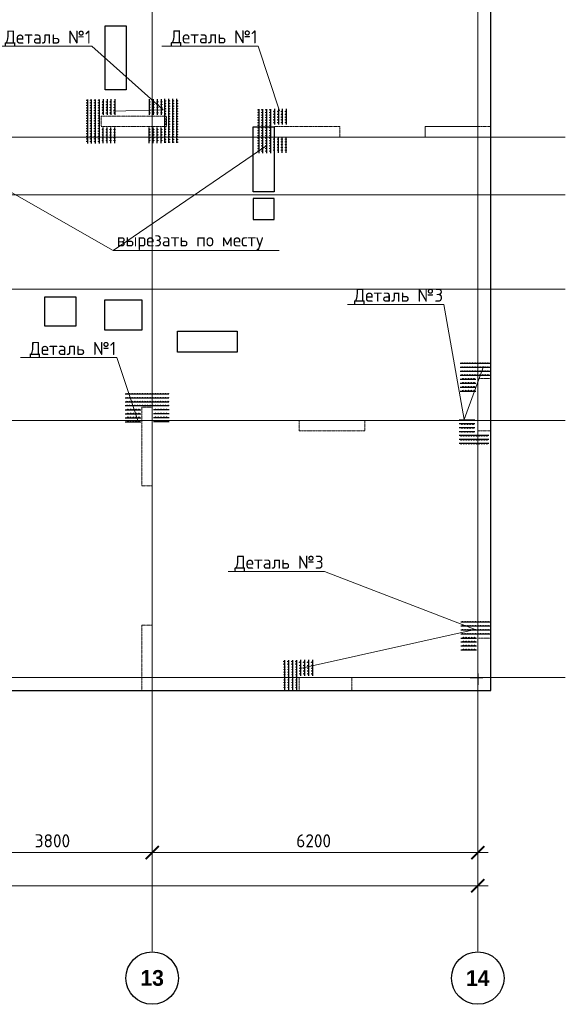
# Model space of a CAD drawing. Header units: millimetres. Extents: x -5898314 to 1055204, y -720802 to 1562611.
# Tile 354 of 362: x 241170 to 251559, y -50725 to -31959. Entities that reach past the tile are written whole.
import ezdxf
from ezdxf import colors
from ezdxf.entities.mleader import LeaderData, LeaderLine
from ezdxf.math import Vec2, Vec3

# ---------------------------------------------------------------- set-up
doc = ezdxf.new("R2010")
doc.units = ezdxf.units.MM
for name, pattern in [('______5', [1100, 800, -100, 100, -100]), ('DASHED', [7, 5, -2, 0]), ('осевая', [50.8, 31.75, -6.35, 6.35, -6.35])]:
    doc.linetypes.add(name, pattern=pattern)
doc.layers.add('Колонна_ бетон', color=7, linetype='Continuous', lineweight=50, true_color=0xb4b496)
for name, color, linetype, lineweight in [('Оси', 40, '______5', 18), ('осн.сетка', 4, 'Continuous', 60), ('Перекрытие ж_бетон', 1, 'Continuous', 30), ('подоснова', 151, 'Continuous', 5), ('размер', 1, 'Continuous', 25), ('РАЗМЕРЫ', 1, 'Continuous', 9), ('СТЕНЫ', 3, 'Continuous', 30)]:
    doc.layers.add(name, color=color, linetype=linetype, lineweight=lineweight)
doc.styles.add('Century Gothic', font='GOTHIC.TTF')
doc.styles.add('GOST-2.304_Type-B', font='GOST_Common.ttf')
doc.dimstyles.new('СПДС', dxfattribs={"dimscale": 100, "dimtxt": 2.5, "dimasz": 2, "dimexe": 1.25, "dimexo": 0, "dimtad": 1, "dimdec": 0, "dimrnd": 5, "dimtxsty": 'GOST-2.304_Type-B', "dimblk": 'ARCHTICK', "dimcen": 2.5, "dimdle": 2, "dimclrd": 1, "dimclre": 1, "dimclrt": 1, "dimadec": 0, "dimazin": 2, "dimtfac": 0.75, "dimtdec": 0, "dimtmove": 1, "dimatfit": 3, "dimfxl": 1, "dimtfillclr": 256, "dimtolj": 1, "dimarcsym": 1})

# ---------------------------------------------------------------- blocks, each defined once
blk = doc.blocks.new('_ArchTick')
at = {"color": 0, "linetype": 'ByBlock', "const_width": 0.15}
blk.add_lwpolyline([(-0.5, -0.5), (0.5, 0.5)], dxfattribs=at)
blk = doc.blocks.new('*D1441')
at = {"color": 1, "lineweight": -2, "transparency": 16777216}
for p, q in [((-85705, -346670), (-85705, -346545)), ((-38905, -346670), (-38905, -346545)), ((-85905, -346670), (-38705, -346670))]:
    blk.add_line(p, q, dxfattribs=at)
at = {"layer": 'DEFPOINTS', "color": 0, "lineweight": 0, "transparency": 16777216}
for p in [(-85705, -346670), (-38905, -346670), (-38905, -346670)]:
    blk.add_point(p, dxfattribs=at)
at = {"color": 1, "lineweight": -2, "transparency": 16777216, "xscale": 250, "yscale": 250, "zscale": 250, "rotation": 180}
blk.add_blockref('_ArchTick', (-85705, -346670), dxfattribs=at)
at = {"color": 1, "lineweight": -2, "transparency": 16777216, "xscale": 250, "yscale": 250, "zscale": 250}
blk.add_blockref('_ArchTick', (-38905, -346670), dxfattribs=at)
at = {"color": 1, "lineweight": 0, "transparency": 16777216, "insert": (-67487, -346445), "char_height": 250, "width": 104166.67, "attachment_point": 5, "style": 'GOST-2.304_Type-B'}
blk.add_mtext('\\A1;46800', dxfattribs=at)
blk = doc.blocks.new('NSY101')
at = {"color": 0, "linetype": 'ByBlock', "lineweight": -2}
blk.add_circle((0, 0), 50, dxfattribs=at)
blk = doc.blocks.new('СЛОЖНЫЙ_ОБЪЕКТ_40')
at = {"layer": 'Оси', "color": 16, "linetype": 'Continuous', "lineweight": 25, "transparency": 33554687, "xscale": 9.999999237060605, "yscale": 9.999999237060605, "zscale": 9.999999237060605}
blk.add_blockref('NSY101', (45313, -43009), dxfattribs=at)
at = {"layer": 'Оси', "color": 16, "linetype": 'Continuous', "lineweight": 25, "transparency": 33554687, "insert": (45313, -43009), "char_height": 300, "width": 620, "attachment_point": 5, "style": 'Century Gothic'}
blk.add_mtext('\\A1;{\\fCentury Gothic|i0|b1;\\H300.000000;\\W1.000000;\\C16;13}\\P', dxfattribs=at)
blk = doc.blocks.new('СЛОЖНЫЙ_ОБЪЕКТ_41')
at = {"layer": 'Оси', "color": 16, "linetype": 'Continuous', "lineweight": 25, "transparency": 33554687, "xscale": 9.999999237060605, "yscale": 9.999999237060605, "zscale": 9.999999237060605}
blk.add_blockref('NSY101', (51513, -43009), dxfattribs=at)
at = {"layer": 'Оси', "color": 16, "linetype": 'Continuous', "lineweight": 25, "transparency": 33554687, "insert": (51513, -43009), "char_height": 300, "width": 620, "attachment_point": 5, "style": 'Century Gothic'}
blk.add_mtext('\\A1;{\\fCentury Gothic|i0|b1;\\H300.000000;\\W1.000000;\\C16;14}\\P', dxfattribs=at)
blk = doc.blocks.new('*D1458')
at = {"color": 1, "lineweight": -2, "transparency": 16777216}
for p, q in [((-49104.71808, -346038.91005), (-44904.71808, -346038.91005)), ((-48904.71808, -346038.91005), (-48904.71808, -345913.91005)), ((-45104.71808, -346038.91005), (-45104.71808, -345913.91005))]:
    blk.add_line(p, q, dxfattribs=at)
at = {"layer": 'DEFPOINTS', "color": 0, "lineweight": 0, "transparency": 16777216}
for p in [(-48904.71808, -346038.91005), (-45104.71808, -346038.91005), (-45104.71808, -346038.91005)]:
    blk.add_point(p, dxfattribs=at)
at = {"color": 1, "lineweight": -2, "transparency": 16777216, "xscale": 250, "yscale": 250, "zscale": 250, "rotation": 180}
blk.add_blockref('_ArchTick', (-48904.71808, -346038.91005), dxfattribs=at)
at = {"color": 1, "lineweight": -2, "transparency": 16777216, "xscale": 250, "yscale": 250, "zscale": 250}
blk.add_blockref('_ArchTick', (-45104.71808, -346038.91005), dxfattribs=at)
at = {"color": 1, "lineweight": 0, "transparency": 16777216, "insert": (-47004.71808, -345813.91005), "char_height": 250, "width": 83333.3333333, "attachment_point": 5, "style": 'GOST-2.304_Type-B'}
blk.add_mtext('\\A1;3800', dxfattribs=at)
blk = doc.blocks.new('*D1459')
at = {"color": 1, "lineweight": -2, "transparency": 16777216}
for p, q in [((-45305, -346039), (-38705, -346039)), ((-45105, -346039), (-45105, -345914)), ((-38905, -346039), (-38905, -345914))]:
    blk.add_line(p, q, dxfattribs=at)
at = {"layer": 'DEFPOINTS', "color": 0, "lineweight": 0, "transparency": 16777216}
for p in [(-45105, -346039), (-38905, -346039), (-38905, -346039)]:
    blk.add_point(p, dxfattribs=at)
at = {"color": 1, "lineweight": -2, "transparency": 16777216, "xscale": 250, "yscale": 250, "zscale": 250, "rotation": 180}
blk.add_blockref('_ArchTick', (-45105, -346039), dxfattribs=at)
at = {"color": 1, "lineweight": -2, "transparency": 16777216, "xscale": 250, "yscale": 250, "zscale": 250}
blk.add_blockref('_ArchTick', (-38905, -346039), dxfattribs=at)
at = {"color": 1, "lineweight": 0, "transparency": 16777216, "insert": (-42030, -345814), "char_height": 250, "width": 83333.33, "attachment_point": 5, "style": 'GOST-2.304_Type-B'}
blk.add_mtext('\\A1;6200', dxfattribs=at)
blk = doc.blocks.new('подложка стн 1-го этажа')
at = {"layer": 'Колонна_ бетон', "color": 252, "linetype": 'DASHED', "lineweight": 0, "ltscale": 0.5, "true_color": 0x939598, "transparency": 33554687}
for p, q in [((47669, 20412, -200), (47669, 20212, -200)), ((48919, 20412, -200), (47669, 20412, -200)), ((47669, 20412, -200), (47669, 20412, -200)), ((47669, 20412, -200), (47669, 20212, -200)), ((48919, 20412, -200), (47669, 20412, -200)), ((47669, 20412, -200), (47669, 20412, -200)), ((48919, 20412, -200), (48919, 20412, -200)), ((48919, 20212, -200), (48919, 20412, -200)), ((48919, 20412, -200), (48919, 20412, -200)), ((48919, 20212, -200), (48919, 20412, -200)), ((47669, 20212, -200), (47669, 20212, -200)), ((48919, 20212, -200), (47669, 20212, -200)), ((47669, 20212, -200), (47669, 20212, -200)), ((48919, 20212, -200), (47669, 20212, -200)), ((48919, 20212, -200), (48919, 20212, -200)), ((48919, 20212, -200), (48919, 20212, -200)), ((50964, 20212, -200), (50964, 20012, -200)), ((50964, 20212, -200), (50964, 20212, -200)), ((52214, 20212, -200), (50964, 20212, -200)), ((50964, 20212, -200), (50964, 20012, -200)), ((50964, 20212, -200), (50964, 20212, -200)), ((52214, 20212, -200), (50964, 20212, -200)), ((52214, 20212, -200), (52214, 20012, -200)), ((52214, 20212, -200), (52214, 20212, -200)), ((52214, 20212, -200), (52214, 20012, -200)), ((52214, 20212, -200), (52214, 20212, -200)), ((50964, 20012, -200), (50964, 20012, -200)), ((50964, 20012, -200), (52214, 20012, -200)), ((50964, 20012, -200), (50964, 20012, -200)), ((50964, 20012, -200), (52214, 20012, -200)), ((52214, 20012, -200), (52214, 20012, -200)), ((52214, 20012, -200), (52214, 20012, -200)), ((48644, 14862, -200), (48444, 14862, -200)), ((48444, 14862, -200), (48444, 14862, -200)), ((48444, 13362, -200), (48444, 14862, -200)), ((48644, 14862, -200), (48444, 14862, -200)), ((48444, 14862, -200), (48444, 14862, -200)), ((48444, 13362, -200), (48444, 14862, -200)), ((48644, 14862, -200), (48644, 14862, -200)), ((48644, 14862, -200), (48644, 13362, -200)), ((48644, 14862, -200), (48644, 14862, -200)), ((48644, 14862, -200), (48644, 13362, -200)), ((51444, 14412, -200), (51444, 14612, -200)), ((51444, 14612, -200), (51444, 14612, -200)), ((51444, 14612, -200), (52694, 14612, -200)), ((51444, 14412, -200), (51444, 14612, -200)), ((51444, 14612, -200), (51444, 14612, -200)), ((51444, 14612, -200), (52694, 14612, -200)), ((52694, 14612, -200), (52694, 14412, -200)), ((52694, 14612, -200), (52694, 14612, -200)), ((52694, 14612, -200), (52694, 14412, -200)), ((52694, 14612, -200), (52694, 14612, -200)), ((51444, 14412, -200), (51444, 14412, -200)), ((52694, 14412, -200), (51444, 14412, -200)), ((51444, 14412, -200), (51444, 14412, -200)), ((52694, 14412, -200), (51444, 14412, -200)), ((52694, 14412, -200), (52694, 14412, -200)), ((52694, 14412, -200), (52694, 14412, -200)), ((48444, 13362, -200), (48644, 13362, -200)), ((48444, 13362, -200), (48444, 13362, -200)), ((48444, 13362, -200), (48644, 13362, -200)), ((48444, 13362, -200), (48444, 13362, -200)), ((48644, 13362, -200), (48644, 13362, -200)), ((48644, 13362, -200), (48644, 13362, -200)), ((54844, 9712, -200), (54844, 9712, -200)), ((54844, 9712, -200), (54844, 9712, -200)), ((55094, 9462, -200), (55094, 9462, -200)), ((55094, 9462, -200), (55094, 9462, -200))]:
    blk.add_line(p, q, dxfattribs=at)
for points, elevation in [([(55094, 20212), (53844, 20212), (53844, 20012), (55094, 20012)], -560), ([(55094, 20212), (53844, 20212), (53844, 20012), (55094, 20012)], -560), ([(54844, 15412), (55094, 15412), (55094, 14412), (54844, 14412)], -560), ([(54844, 15412), (55094, 15412), (55094, 14412), (54844, 14412)], -560), ([(48444, 10712), (48644, 10712), (48644, 9462), (48444, 9462)], -560), ([(48444, 10712), (48644, 10712), (48644, 9462), (48444, 9462)], -560), ([(54844, 10462), (55094, 10462), (55094, 9462), (54844, 9462)], -360), ([(54844, 10462), (55094, 10462), (55094, 9462), (54844, 9462)], -360), ([(51444, 9712), (52444, 9712), (52444, 9462), (51444, 9462)], -360), ([(51444, 9712), (52444, 9712), (52444, 9462), (51444, 9462)], -360)]:
    blk.add_lwpolyline(points, close=True, dxfattribs=dict(at, elevation=elevation))
at = {"layer": 'СТЕНЫ', "color": 252, "linetype": 'DASHED', "lineweight": 0, "ltscale": 0.5, "true_color": 0x939598, "transparency": 33554687}
for p, q in [((53844, 20212, -200), (54844, 20212, -200)), ((53844, 20012, -200), (53844, 20212, -200)), ((53844, 20212, -200), (53844, 20212, -200)), ((53844, 20212, -200), (54844, 20212, -200)), ((53844, 20012, -200), (53844, 20212, -200)), ((53844, 20212, -200), (53844, 20212, -200)), ((54844, 20212, -200), (54844, 20212, -200)), ((54844, 20212, -200), (54844, 20212, -200)), ((53844, 20012, -200), (53844, 20012, -200)), ((53844, 20012, -200), (54844, 20012, -200)), ((53844, 20012, -200), (53844, 20012, -200)), ((53844, 20012, -200), (54844, 20012, -200)), ((54844, 20012, -200), (54844, 20012, -200)), ((54844, 20012, -200), (54844, 20012, -200))]:
    blk.add_line(p, q, dxfattribs=at)
blk = doc.blocks.new('деталь 1')
at = {"layer": 'осн.сетка', "color": 3, "lineweight": 25, "ltscale": 100}
for points in [[(263119, 23421), (263119, 20072)], [(263419, 23421), (263419, 20072)], [(263719, 23421), (263719, 20072)], [(264019, 23421), (264019, 20072)], [(264319, 23444), (264319, 22244)], [(264619, 23444), (264619, 22244)], [(264919, 23444), (264919, 22244)], [(265219, 23444), (265219, 22244)], [(264319, 20081), (264319, 21281)], [(264619, 20081), (264619, 21281)], [(264919, 20081), (264919, 21281)], [(265219, 20081), (265219, 21281)]]:
    blk.add_lwpolyline(points, dxfattribs=at)
at = {"layer": 'размер', "lineweight": 25, "ltscale": 2}
for centre, radius in [((263087, 23363), 25.2), ((263387, 23363), 25.2), ((263687, 23363), 25.2), ((263987, 23363), 25.2), ((263087, 23167), 25.2), ((263087, 22971), 25.2), ((263087, 22775), 25.2), ((263087, 22579), 25.2), ((263387, 23167), 25.2), ((263387, 22971), 25.2), ((263387, 22775), 25.2), ((263387, 22579), 25.2), ((263687, 23167), 25.2), ((263687, 22971), 25.2), ((263687, 22775), 25.2), ((263687, 22579), 25.2), ((263987, 23167), 25.2), ((263987, 22971), 25.2), ((263987, 22775), 25.2), ((263987, 22579), 25.2), ((264285, 23234), 27), ((264285, 23024), 27), ((264285, 22814), 27), ((264285, 22604), 27), ((264585, 23234), 27), ((264585, 23024), 27), ((264585, 22814), 27), ((264585, 22604), 27), ((264885, 23234), 27), ((264885, 23024), 27), ((264885, 22814), 27), ((264885, 22604), 27), ((265185, 23234), 27), ((265185, 23024), 27), ((265185, 22814), 27), ((265185, 22604), 27), ((263087, 22383), 25.2), ((263087, 22187), 25.2), ((263087, 21991), 25.2), ((263087, 21795), 25.2), ((263387, 22383), 25.2), ((263387, 22187), 25.2), ((263387, 21991), 25.2), ((263387, 21795), 25.2), ((263687, 22383), 25.2), ((263687, 22187), 25.2), ((263687, 21991), 25.2), ((263687, 21795), 25.2), ((263987, 22383), 25.2), ((263987, 22187), 25.2), ((263987, 21991), 25.2), ((263987, 21795), 25.2), ((264285, 22394), 27), ((264585, 22394), 27), ((264885, 22394), 27), ((265185, 22394), 27), ((263087, 21599), 25.2), ((263087, 21403), 25.2), ((263087, 21207), 25.2), ((263087, 21011), 25.2), ((263387, 21599), 25.2), ((263387, 21403), 25.2), ((263387, 21207), 25.2), ((263387, 21011), 25.2), ((263687, 21599), 25.2), ((263687, 21403), 25.2), ((263687, 21207), 25.2), ((263687, 21011), 25.2), ((263987, 21599), 25.2), ((263987, 21403), 25.2), ((263987, 21207), 25.2), ((263987, 21011), 25.2), ((264285, 21131), 27), ((264585, 21131), 27), ((264885, 21131), 27), ((265185, 21131), 27), ((263087, 20815), 25.2), ((263087, 20619), 25.2), ((263087, 20423), 25.2), ((263387, 20815), 25.2), ((263387, 20619), 25.2), ((263387, 20423), 25.2), ((263687, 20815), 25.2), ((263687, 20619), 25.2), ((263687, 20423), 25.2), ((263987, 20815), 25.2), ((263987, 20619), 25.2), ((263987, 20423), 25.2), ((264285, 20921), 27), ((264285, 20711), 27), ((264285, 20501), 27), ((264285, 20291), 27), ((264585, 20921), 27), ((264585, 20711), 27), ((264585, 20501), 27), ((264585, 20291), 27), ((264885, 20921), 27), ((264885, 20711), 27), ((264885, 20501), 27), ((264885, 20291), 27), ((265185, 20921), 27), ((265185, 20711), 27), ((265185, 20501), 27), ((265185, 20291), 27), ((263087, 20227), 25.2), ((263387, 20227), 25.2), ((263687, 20227), 25.2), ((263987, 20227), 25.2)]:
    blk.add_circle(centre, radius, dxfattribs=at)
blk = doc.blocks.new('_None')
blk = doc.blocks.new('оси блок 2')
at = {"layer": 'Оси', "color": 16, "linetype": 'осевая', "lineweight": 0, "transparency": 33554687}
for p, q in [((-45104.7, -322543), (-45104.7, -347914.1)), ((-38904.7, -322543), (-38904.7, -347914.1)), ((-89822.3, -332401.3), (-37238.5, -332401.3)), ((-89822.3, -333501.3), (-37238.5, -333501.3)), ((-89822.3, -335301.3), (-37238.5, -335301.3)), ((-89822.3, -337801.3), (-37238.5, -337801.3)), ((-89822.3, -342701.3), (-37238.5, -342701.3))]:
    blk.add_line(p, q, dxfattribs=at)
at = {"layer": 'Оси', "color": 16, "linetype": 'Continuous', "lineweight": 25, "transparency": 33554687}
for name in ['СЛОЖНЫЙ_ОБЪЕКТ_40', 'СЛОЖНЫЙ_ОБЪЕКТ_41']:
    blk.add_blockref(name, (-90418.2, -305420.5), dxfattribs=at)
at = {"lineweight": 0}
for base, p1, p2, picture, middle in [((-45104.7, -346038.9), (-48904.7, -346038.9), (-45104.7, -346038.9), '*D1458', (-47004.7, -346038.9)), ((-38904.7, -346038.9), (-45104.7, -346038.9), (-38904.7, -346038.9), '*D1459', (-42029.9, -346038.9)), ((-38904.7, -346670.2), (-85704.7, -346670.2), (-38904.7, -346670.2), '*D1441', (-67487.3, -346670.2))]:
    dim = blk.add_linear_dim(base=base, p1=p1, p2=p2, dimstyle='СПДС', override={"dimgap": 1}, dxfattribs=at)
    dim.commit()
    dim.dimension.update_dxf_attribs({"geometry": picture, "text_midpoint": middle, "dimtype": 160})

msp = doc.modelspace()

# ---------------------------------------------------------------- linework, layer by layer
for p, q in [((249893.39, -44420.91), (249893.39, -44635.36)), ((249750.48, -44496.3), (249988.33, -44496.3))]:
    msp.add_line(p, q)
at = {"layer": 'осн.сетка', "color": 3, "lineweight": 25, "ltscale": 100}
for points in [[(250124.7, -38512.71), (249559.19, -38512.71)], [(250124.7, -38587.71), (249559.19, -38587.71)], [(249558.88, -38812.71), (249858.88, -38812.71)], [(250124.7, -38662.71), (249559.19, -38662.71)], [(250124.7, -38737.71), (249559.19, -38737.71)], [(249558.88, -38887.71), (249858.88, -38887.71)], [(249558.88, -38962.71), (249858.88, -38962.71)], [(249558.88, -39037.71), (249858.88, -39037.71)], [(249539.39, -39583.19), (249839.39, -39583.19)], [(249539.39, -39658.19), (249839.39, -39658.19)], [(249539.39, -39733.19), (249839.39, -39733.19)], [(249539.39, -39808.19), (249839.39, -39808.19)], [(250105.21, -39883.19), (249539.69, -39883.19)], [(250105.21, -39958.19), (249539.69, -39958.19)], [(250105.21, -40033.19), (249539.69, -40033.19)], [(250133.3, -43444.22), (249567.79, -43444.22)], [(250133.3, -43519.22), (249567.79, -43519.22)], [(250133.3, -43594.22), (249567.79, -43594.22)], [(250133.3, -43669.22), (249567.79, -43669.22)], [(249567.48, -43744.22), (249867.48, -43744.22)], [(249567.48, -43819.22), (249867.48, -43819.22)], [(249567.48, -43894.22), (249867.48, -43894.22)], [(249567.48, -43969.22), (249867.48, -43969.22)], [(246219.89, -44728.51), (246219.89, -44162.99)], [(246294.89, -44728.51), (246294.89, -44162.99)], [(246369.89, -44728.51), (246369.89, -44162.99)], [(246444.89, -44728.51), (246444.89, -44162.99)], [(246519.89, -44162.69), (246519.89, -44462.69)], [(246594.89, -44162.69), (246594.89, -44462.69)], [(246669.89, -44162.69), (246669.89, -44462.69)], [(246744.89, -44162.69), (246744.89, -44462.69)]]:
    msp.add_lwpolyline(points, dxfattribs=at)
at = {"layer": 'Перекрытие ж_бетон'}
for points in [[(247093.24, -44746.3), (250143.24, -44746.3), (250143.24, -27846.3), (243453.24, -27846.3)], [(236643.24, -44746.3), (236793.24, -44746.3), (236793.24, -44746.3), (240142.78, -44746.3), (240142.78, -44746.3), (247093.24, -44746.3)]]:
    msp.add_lwpolyline(points, dxfattribs=at)
at = {"layer": 'Перекрытие ж_бетон', "color": 1}
for points in [[(242797.2, -32076.21), (243197.2, -32076.21), (243197.2, -33296.21), (242797.2, -33296.21)], [(245613.59, -33998.12), (246013.59, -33998.12), (246013.59, -35238.12), (245613.59, -35238.12)], [(242243.2, -37796.38), (242243.2, -37246.38), (241643.2, -37246.38), (241643.2, -37796.38)], [(242793.7, -37876.26), (242793.7, -37296.3), (243493.59, -37296.3), (243493.59, -37876.26)], [(244173.7, -38296.28), (244173.7, -37896.28), (245313.7, -37896.28), (245313.7, -38296.28)]]:
    msp.add_lwpolyline(points, close=True, dxfattribs=at)
at = {"layer": 'размер', "lineweight": 25, "ltscale": 2}
for centre, radius in [((249595.18, -38504.87), 6.3), ((249595.18, -38579.87), 6.3), ((249595.18, -38654.87), 6.3), ((249644.18, -38504.87), 6.3), ((249644.18, -38579.87), 6.3), ((249644.18, -38654.87), 6.3), ((249693.18, -38504.87), 6.3), ((249693.18, -38579.87), 6.3), ((249693.18, -38654.87), 6.3), ((249742.18, -38504.87), 6.3), ((249742.18, -38579.87), 6.3), ((249742.18, -38654.87), 6.3), ((249791.18, -38504.87), 6.3), ((249791.18, -38579.87), 6.3), ((249791.18, -38654.87), 6.3), ((249840.18, -38504.87), 6.3), ((249840.18, -38579.87), 6.3), ((249840.18, -38654.87), 6.3), ((249889.18, -38504.87), 6.3), ((249889.18, -38579.87), 6.3), ((249889.18, -38654.87), 6.3), ((249938.18, -38504.87), 6.3), ((249938.18, -38579.87), 6.3), ((249938.18, -38654.87), 6.3), ((249987.18, -38504.87), 6.3), ((249987.18, -38579.87), 6.3), ((249987.18, -38654.87), 6.3), ((250036.18, -38504.87), 6.3), ((250036.18, -38579.87), 6.3), ((250036.18, -38654.87), 6.3), ((250085.18, -38504.87), 6.3), ((250085.18, -38579.87), 6.3), ((250085.18, -38654.87), 6.3), ((249595.18, -38729.87), 6.3), ((249611.38, -38804.31), 6.75), ((249644.18, -38729.87), 6.3), ((249663.88, -38804.31), 6.75), ((249693.18, -38729.87), 6.3), ((249716.38, -38804.31), 6.75), ((249742.18, -38729.87), 6.3), ((249768.88, -38804.31), 6.75), ((249791.18, -38729.87), 6.3), ((249821.38, -38804.31), 6.75), ((249840.18, -38729.87), 6.3), ((249889.18, -38729.87), 6.3), ((249938.18, -38729.87), 6.3), ((249987.18, -38729.87), 6.3), ((250036.18, -38729.87), 6.3), ((250085.18, -38729.87), 6.3), ((249611.38, -38879.31), 6.75), ((249611.38, -38954.31), 6.75), ((249611.38, -39029.31), 6.75), ((249663.88, -38879.31), 6.75), ((249663.88, -38954.31), 6.75), ((249663.88, -39029.31), 6.75), ((249716.38, -38879.31), 6.75), ((249716.38, -38954.31), 6.75), ((249716.38, -39029.31), 6.75), ((249768.88, -38879.31), 6.75), ((249768.88, -38954.31), 6.75), ((249768.88, -39029.31), 6.75), ((249821.38, -38879.31), 6.75), ((249821.38, -38954.31), 6.75), ((249821.38, -39029.31), 6.75), ((249591.89, -39591.59), 6.75), ((249644.39, -39591.59), 6.75), ((249696.89, -39591.59), 6.75), ((249749.39, -39591.59), 6.75), ((249801.89, -39591.59), 6.75), ((249591.89, -39666.59), 6.75), ((249591.89, -39741.59), 6.75), ((249644.39, -39666.59), 6.75), ((249644.39, -39741.59), 6.75), ((249696.89, -39666.59), 6.75), ((249696.89, -39741.59), 6.75), ((249749.39, -39666.59), 6.75), ((249749.39, -39741.59), 6.75), ((249801.89, -39666.59), 6.75), ((249801.89, -39741.59), 6.75), ((249575.69, -39891.03), 6.3), ((249575.69, -39966.03), 6.3), ((249591.89, -39816.59), 6.75), ((249624.69, -39891.03), 6.3), ((249624.69, -39966.03), 6.3), ((249644.39, -39816.59), 6.75), ((249673.69, -39891.03), 6.3), ((249673.69, -39966.03), 6.3), ((249696.89, -39816.59), 6.75), ((249722.69, -39891.03), 6.3), ((249722.69, -39966.03), 6.3), ((249749.39, -39816.59), 6.75), ((249771.69, -39891.03), 6.3), ((249771.69, -39966.03), 6.3), ((249801.89, -39816.59), 6.75), ((249820.69, -39891.03), 6.3), ((249820.69, -39966.03), 6.3), ((249869.69, -39891.03), 6.3), ((249869.69, -39966.03), 6.3), ((249918.69, -39891.03), 6.3), ((249918.69, -39966.03), 6.3), ((249967.69, -39891.03), 6.3), ((249967.69, -39966.03), 6.3), ((250016.69, -39891.03), 6.3), ((250016.69, -39966.03), 6.3), ((250065.69, -39891.03), 6.3), ((250065.69, -39966.03), 6.3), ((249575.69, -40041.03), 6.3), ((249624.69, -40041.03), 6.3), ((249673.69, -40041.03), 6.3), ((249722.69, -40041.03), 6.3), ((249771.69, -40041.03), 6.3), ((249820.69, -40041.03), 6.3), ((249869.69, -40041.03), 6.3), ((249918.69, -40041.03), 6.3), ((249967.69, -40041.03), 6.3), ((250016.69, -40041.03), 6.3), ((250065.69, -40041.03), 6.3), ((249603.79, -43436.37), 6.3), ((249603.79, -43511.37), 6.3), ((249652.79, -43436.37), 6.3), ((249652.79, -43511.37), 6.3), ((249701.79, -43436.37), 6.3), ((249701.79, -43511.37), 6.3), ((249750.79, -43436.37), 6.3), ((249750.79, -43511.37), 6.3), ((249799.79, -43436.37), 6.3), ((249799.79, -43511.37), 6.3), ((249848.79, -43436.37), 6.3), ((249848.79, -43511.37), 6.3), ((249897.79, -43436.37), 6.3), ((249897.79, -43511.37), 6.3), ((249946.79, -43436.37), 6.3), ((249946.79, -43511.37), 6.3), ((249995.79, -43436.37), 6.3), ((249995.79, -43511.37), 6.3), ((250044.79, -43436.37), 6.3), ((250044.79, -43511.37), 6.3), ((250093.79, -43436.37), 6.3), ((250093.79, -43511.37), 6.3), ((249603.79, -43586.37), 6.3), ((249603.79, -43661.37), 6.3), ((249652.79, -43586.37), 6.3), ((249652.79, -43661.37), 6.3), ((249701.79, -43586.37), 6.3), ((249701.79, -43661.37), 6.3), ((249750.79, -43586.37), 6.3), ((249750.79, -43661.37), 6.3), ((249799.79, -43586.37), 6.3), ((249799.79, -43661.37), 6.3), ((249848.79, -43586.37), 6.3), ((249848.79, -43661.37), 6.3), ((249897.79, -43586.37), 6.3), ((249897.79, -43661.37), 6.3), ((249946.79, -43586.37), 6.3), ((249946.79, -43661.37), 6.3), ((249995.79, -43586.37), 6.3), ((249995.79, -43661.37), 6.3), ((250044.79, -43586.37), 6.3), ((250044.79, -43661.37), 6.3), ((250093.79, -43586.37), 6.3), ((250093.79, -43661.37), 6.3), ((249619.98, -43735.81), 6.75), ((249619.98, -43810.81), 6.75), ((249619.98, -43885.81), 6.75), ((249672.48, -43735.81), 6.75), ((249672.48, -43810.81), 6.75), ((249672.48, -43885.81), 6.75), ((249724.98, -43735.81), 6.75), ((249724.98, -43810.81), 6.75), ((249724.98, -43885.81), 6.75), ((249777.48, -43735.81), 6.75), ((249777.48, -43810.81), 6.75), ((249777.48, -43885.81), 6.75), ((249829.98, -43735.81), 6.75), ((249829.98, -43810.81), 6.75), ((249829.98, -43885.81), 6.75), ((249619.98, -43960.81), 6.75), ((249672.48, -43960.81), 6.75), ((249724.98, -43960.81), 6.75), ((249777.48, -43960.81), 6.75), ((249829.98, -43960.81), 6.75), ((246206.07, -44190.12), 6.3), ((246206.07, -44239.12), 6.3), ((246281.07, -44190.12), 6.3), ((246281.07, -44239.12), 6.3), ((246356.07, -44190.12), 6.3), ((246356.07, -44239.12), 6.3), ((246431.07, -44190.12), 6.3), ((246431.07, -44239.12), 6.3), ((246505.51, -44206.32), 6.75), ((246511.49, -44267.69), 6.75), ((246580.51, -44206.32), 6.75), ((246586.49, -44267.69), 6.75), ((246655.51, -44206.32), 6.75), ((246661.49, -44267.69), 6.75), ((246730.51, -44206.32), 6.75), ((246736.49, -44267.69), 6.75), ((246212.05, -44296.99), 6.3), ((246212.05, -44345.99), 6.3), ((246212.05, -44394.99), 6.3), ((246212.05, -44443.99), 6.3), ((246287.05, -44296.99), 6.3), ((246287.05, -44345.99), 6.3), ((246287.05, -44394.99), 6.3), ((246287.05, -44443.99), 6.3), ((246362.05, -44296.99), 6.3), ((246362.05, -44345.99), 6.3), ((246362.05, -44394.99), 6.3), ((246362.05, -44443.99), 6.3), ((246437.05, -44296.99), 6.3), ((246437.05, -44345.99), 6.3), ((246437.05, -44394.99), 6.3), ((246437.05, -44443.99), 6.3), ((246511.49, -44320.19), 6.75), ((246511.49, -44372.69), 6.75), ((246511.49, -44425.19), 6.75), ((246586.49, -44320.19), 6.75), ((246586.49, -44372.69), 6.75), ((246586.49, -44425.19), 6.75), ((246661.49, -44320.19), 6.75), ((246661.49, -44372.69), 6.75), ((246661.49, -44425.19), 6.75), ((246736.49, -44320.19), 6.75), ((246736.49, -44372.69), 6.75), ((246736.49, -44425.19), 6.75), ((246212.05, -44492.99), 6.3), ((246212.05, -44541.99), 6.3), ((246212.05, -44590.99), 6.3), ((246212.05, -44639.99), 6.3), ((246287.05, -44492.99), 6.3), ((246287.05, -44541.99), 6.3), ((246287.05, -44590.99), 6.3), ((246287.05, -44639.99), 6.3), ((246362.05, -44492.99), 6.3), ((246362.05, -44541.99), 6.3), ((246362.05, -44590.99), 6.3), ((246362.05, -44639.99), 6.3), ((246437.05, -44492.99), 6.3), ((246437.05, -44541.99), 6.3), ((246437.05, -44590.99), 6.3), ((246437.05, -44639.99), 6.3), ((246212.05, -44688.99), 6.3), ((246287.05, -44688.99), 6.3), ((246362.05, -44688.99), 6.3), ((246437.05, -44688.99), 6.3)]:
    msp.add_circle(centre, radius, dxfattribs=at)
at = {"layer": 'РАЗМЕРЫ', "color": 1, "lineweight": 30}
msp.add_lwpolyline([(246013.25, -35366.37), (245613.59, -35366.37), (245613.59, -35766.37), (246013.25, -35766.37)], close=True, dxfattribs=at)

# ---------------------------------------------------------------- block references
msp.add_blockref('подложка стн 1-го этажа', (195049.32, -54208.1, 560))
at = {"layer": 'РАЗМЕРЫ'}
msp.add_blockref('оси блок 2', (288797.96, 298205.02), dxfattribs=at)
at = {"layer": 'РАЗМЕРЫ', "color": 1, "xscale": 0.25, "yscale": 0.25, "zscale": 0.25}
for p in [(176678.73, -39335.46), (179941.37, -39518.66)]:
    msp.add_blockref('деталь 1', p, dxfattribs=at)
for p, rotation in [((309941.15, -28451.31), 180), ((238157.61, 26683.66), 270)]:
    msp.add_blockref('деталь 1', p, dxfattribs=dict(at, rotation=rotation))

# ---------------------------------------------------------------- leaders
at = {"layer": 'подоснова', "color": 5, "lineweight": 0, "ltscale": 0.3}
ml = msp.add_multileader_mtext('Standard', dxfattribs=at)
ml.set_content('Деталь №1', color=5, style='GOST-2.304_Type-B')
ml.set_leader_properties(color=256, linetype='ByLayer', lineweight=15)
ml.set_arrow_properties(name='NONE')
ml.build(insert=Vec2(0, 0))
ml.multileader.update_dxf_attribs({"text_left_attachment_type": 6, "text_right_attachment_type": 6, "dogleg_length": 0.1, "arrow_head_size": 18})
ctx = ml.context
ctx.base_point, ctx.char_height, ctx.arrow_head_size, ctx.landing_gap_size, ctx.plane_origin = Vec3(240870.8, -32465.42), 250, 18, 20, Vec3(237977.57, -21676.03)
ctx.left_attachment, ctx.right_attachment, ctx.text_align_type = 6, 6, 1
notes = []
notes.append((ctx, [(1, (1, 1, 0), (242546.51, -32465.42), (-1, 0), 0.1, [(0, [(242957.68, -33701.18), (243905.03, -33679.88)], 0, [])])]))
ctx.mtext.insert, ctx.mtext.alignment, ctx.mtext.flow_direction = Vec3(241708.6, -32165.42), 2, 5
ml = msp.add_multileader_mtext('Standard', dxfattribs=at)
ml.set_content('Деталь №1', color=5, style='GOST-2.304_Type-B')
ml.set_leader_properties(color=256, linetype='ByLayer', lineweight=15)
ml.set_arrow_properties(name='NONE')
ml.build(insert=Vec2(0, 0))
ml.multileader.update_dxf_attribs({"text_left_attachment_type": 6, "text_right_attachment_type": 6, "dogleg_length": 0.1, "arrow_head_size": 18})
ctx = ml.context
ctx.base_point, ctx.char_height, ctx.arrow_head_size, ctx.landing_gap_size, ctx.plane_origin = Vec3(244033.14, -32461.75), 250, 18, 20, Vec3(241139.9, -21672.37)
ctx.left_attachment, ctx.right_attachment, ctx.text_align_type = 6, 6, 1
notes.append((ctx, [(1, (1, 1, 0), (245708.84, -32461.75), (-1, 0), 0.1, [(1, [(246120.02, -33697.51)], 0, [])])]))
ctx.mtext.insert, ctx.mtext.alignment, ctx.mtext.flow_direction = Vec3(244870.94, -32161.75), 2, 5
at = {"layer": 'подоснова', "color": 5, "ltscale": 0.3}
ml = msp.add_multileader_mtext('Standard', dxfattribs=at)
ml.set_content('вырезать по месту', color=5, style='GOST-2.304_Type-B')
ml.set_leader_properties(color=256, linetype='ByLayer', lineweight=15)
ml.set_arrow_properties(name='NONE')
ml.build(insert=Vec2(0, 0))
ml.multileader.update_dxf_attribs({"text_left_attachment_type": 6, "text_right_attachment_type": 6, "dogleg_length": 0.1, "arrow_head_size": 18})
ctx = ml.context
ctx.base_point, ctx.char_height, ctx.arrow_head_size, ctx.landing_gap_size, ctx.plane_origin = Vec3(242950.8, -36355.54), 250, 18, 20, Vec3(241305.68, -25566.16)
ctx.left_attachment, ctx.right_attachment, ctx.text_align_type = 6, 6, 1
notes.append((ctx, [(0, (1, 1, 0), (242950.7, -36355.54), (1, 0), 0.1, [(1, [(245859.29, -34368.99)], 0, []), (0, [(240288.48, -34840.9)], 0, [])])]))
ctx.mtext.insert, ctx.mtext.alignment, ctx.mtext.flow_direction = Vec3(244412.66, -36030.54), 2, 5
at = {"layer": 'подоснова', "color": 2, "lineweight": 0, "ltscale": 0.3}
ml = msp.add_multileader_mtext('Standard', dxfattribs=at)
ml.set_content('Деталь №3', color=2, style='GOST-2.304_Type-B')
ml.set_leader_properties(color=256, linetype='ByLayer', lineweight=15)
ml.set_arrow_properties(name='NONE')
ml.build(insert=Vec2(0, 0))
ml.multileader.update_dxf_attribs({"text_left_attachment_type": 6, "text_right_attachment_type": 6, "dogleg_length": 0.1, "arrow_head_size": 18})
ctx = ml.context
ctx.base_point, ctx.char_height, ctx.arrow_head_size, ctx.landing_gap_size, ctx.plane_origin = Vec3(247520.8, -37384.39), 250, 18, 20, Vec3(252204.95, -26843.79)
ctx.left_attachment, ctx.right_attachment, ctx.text_align_type = 6, 6, 1
notes.append((ctx, [(0, (1, 1, 0), (249246.51, -37384.39), (-1, 0), 0.1, [(1, [(250003.54, -38571.65), (249631.71, -39580.49)], 0, [])])]))
ctx.mtext.insert, ctx.mtext.alignment, ctx.mtext.flow_direction = Vec3(248383.6, -37084.39), 2, 5
at = {"layer": 'подоснова', "color": 5, "lineweight": 0, "ltscale": 0.3}
ml = msp.add_multileader_mtext('Standard', dxfattribs=at)
ml.set_content('Деталь №1', color=5, style='GOST-2.304_Type-B')
ml.set_leader_properties(color=256, linetype='ByLayer', lineweight=15)
ml.set_arrow_properties(name='NONE')
ml.build(insert=Vec2(0, 0))
ml.multileader.update_dxf_attribs({"text_left_attachment_type": 6, "text_right_attachment_type": 6, "dogleg_length": 0.1, "arrow_head_size": 18})
ctx = ml.context
ctx.base_point, ctx.char_height, ctx.arrow_head_size, ctx.landing_gap_size, ctx.plane_origin = Vec3(241343.58, -38399.43), 250, 18, 20, Vec3(238450.35, -27610.05)
ctx.left_attachment, ctx.right_attachment, ctx.text_align_type = 6, 6, 1
notes.append((ctx, [(1, (1, 1, 0), (243019.29, -38399.43), (-1, 0), 0.1, [(1, [(243430.46, -39635.19)], 0, [])])]))
ctx.mtext.insert, ctx.mtext.alignment, ctx.mtext.flow_direction = Vec3(242181.38, -38099.43), 2, 5
at = {"layer": 'подоснова', "color": 2, "lineweight": 0, "ltscale": 0.3}
ml = msp.add_multileader_mtext('Standard', dxfattribs=at)
ml.set_content('Деталь №3', color=2, style='GOST-2.304_Type-B')
ml.set_leader_properties(color=256, linetype='ByLayer', lineweight=15)
ml.set_arrow_properties(name='NONE')
ml.build(insert=Vec2(0, 0))
ml.multileader.update_dxf_attribs({"text_left_attachment_type": 6, "text_right_attachment_type": 6, "dogleg_length": 0.1, "arrow_head_size": 18})
ctx = ml.context
ctx.base_point, ctx.char_height, ctx.arrow_head_size, ctx.landing_gap_size, ctx.plane_origin = Vec3(245245.89, -42473.75), 250, 18, 20, Vec3(249930.04, -31933.16)
ctx.left_attachment, ctx.right_attachment, ctx.text_align_type = 6, 6, 1
notes.append((ctx, [(0, (1, 1, 0), (246971.6, -42473.75), (-1, 0), 0.1, [(1, [(246509.61, -44326.56), (249842.73, -43579.06)], 0, [])])]))
ctx.mtext.insert, ctx.mtext.alignment, ctx.mtext.flow_direction = Vec3(246108.7, -42173.75), 2, 5
for ctx, leaders in notes:
    for number, flags, end, landing, length, lines in leaders:
        leader = LeaderData()
        leader.index, (leader.has_last_leader_line, leader.has_dogleg_vector, leader.attachment_direction) = number, flags
        leader.last_leader_point, leader.dogleg_vector, leader.dogleg_length = Vec3(end), Vec3(landing), length
        for number, points, colour, breaks in lines:
            line = LeaderLine()
            line.index, line.vertices, line.color, line.breaks = number, Vec3.list(points), colors.encode_raw_color(colour), breaks
            leader.lines.append(line)
        ctx.leaders.append(leader)

doc.saveas('drawing.dxf')
